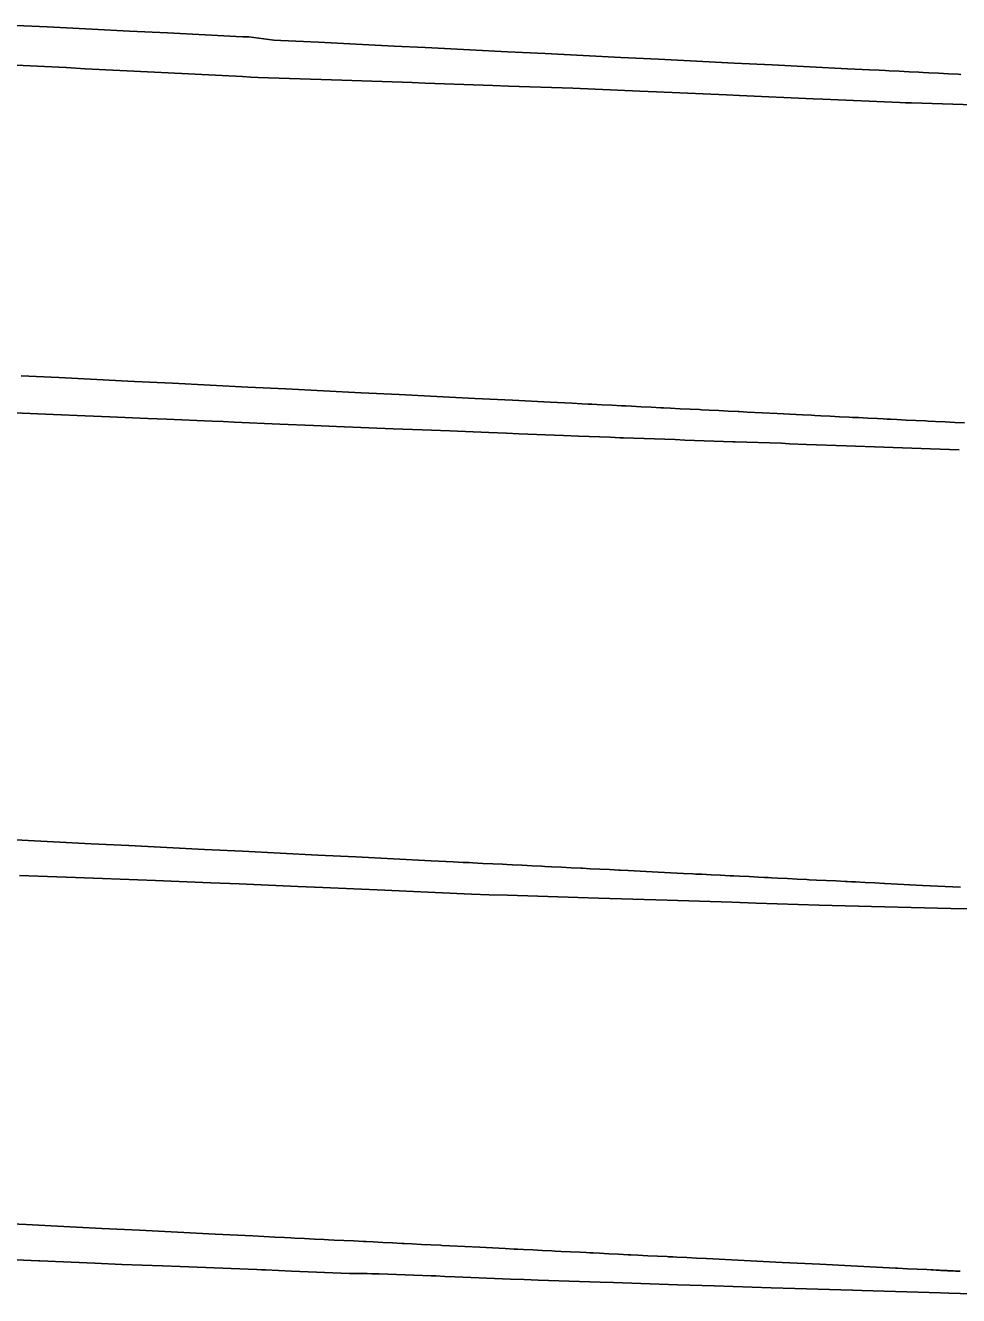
# Model space of a CAD drawing. Extents: x -70 to 701944, y -4 to 666871.
# Drawn here: x 696836 to 697082.9, y 666511.7 to 666847.5 of the extents above; entities that cross this region are included whole.
import ezdxf

# ---------------------------------------------------------------- set-up
doc = ezdxf.new("R2010")
doc.units = 0
for name, color, linetype in [('R_Fin Surface', 7, 'Continuous'), ('R_No Plot', 7, 'Continuous'), ('T_Notes', 7, 'Continuous')]:
    doc.layers.add(name, color=color, linetype=linetype)

msp = doc.modelspace()

# ---------------------------------------------------------------- linework, layer by layer
at = {"layer": 'R_Fin Surface'}
for points in [[(696833.54, 666847.51), (696841.73, 666847.1), (696843.54, 666847.01), (696853.54, 666846.51), (696863.54, 666846.01), (696873.54, 666845.51), (696883.54, 666845.01), (696891.73, 666844.6), (696893.54, 666844.51), (696895.07, 666844.45), (696901.73, 666843.65), (696903.54, 666843.56), (696913.54, 666843.06), (696923.54, 666842.56), (696933.54, 666842.06), (696941.73, 666841.65), (696943.54, 666841.56), (696953.54, 666841.06), (696963.54, 666840.56), (696973.54, 666840.06), (696983.54, 666839.56), (696993.54, 666839.06), (697003.54, 666838.56), (697013.54, 666838.06), (697023.54, 666837.56), (697033.54, 666837.06), (697043.54, 666836.56), (697053.54, 666836.06), (697059.3, 666835.78), (697061.93, 666835.64), (697063.54, 666835.56), (697064.56, 666835.51), (697067.18, 666835.38), (697069.8, 666835.25), (697072.41, 666835.12), (697073.54, 666835.06), (697075.02, 666834.99), (697077.62, 666834.86), (697080.22, 666834.73), (697082.8, 666834.6), (697083.54, 666834.56)], [(696834.87, 666754.88), (696844.87, 666754.38), (696854.87, 666753.88), (696863.06, 666753.47), (696864.87, 666753.38), (696874.87, 666752.88), (696884.87, 666752.38), (696894.87, 666751.88), (696904.87, 666751.38), (696914.87, 666750.88), (696924.87, 666750.38), (696934.87, 666749.88), (696944.87, 666749.38), (696954.87, 666748.88), (696964.87, 666748.38), (696974.87, 666747.88), (696980.62, 666747.59), (696983.25, 666747.46), (696984.87, 666747.38), (696985.88, 666747.33), (696988.5, 666747.2), (696991.12, 666747.07), (696993.73, 666746.94), (696994.87, 666746.88), (696996.34, 666746.81), (696998.94, 666746.68), (697001.54, 666746.55), (697004.12, 666746.42), (697004.87, 666746.38), (697006.7, 666746.29), (697009.27, 666746.16), (697011.84, 666746.03), (697014.39, 666745.91), (697014.87, 666745.88), (697016.93, 666745.78), (697019.46, 666745.65), (697021.98, 666745.53), (697024.48, 666745.4), (697024.87, 666745.38), (697026.98, 666745.28), (697034.87, 666744.88), (697041.57, 666744.55), (697044.02, 666744.42), (697044.87, 666744.38), (697046.47, 666744.3), (697048.94, 666744.18), (697051.43, 666744.05), (697053.92, 666743.93), (697054.87, 666743.88), (697056.42, 666743.8), (697058.94, 666743.68), (697061.46, 666743.55), (697063.06, 666743.47), (697063.99, 666743.43), (697064.87, 666743.38), (697066.53, 666743.3), (697069.08, 666743.17), (697071.63, 666743.04), (697074.19, 666742.92), (697074.87, 666742.88), (697076.76, 666742.79), (697079.33, 666742.66), (697081.9, 666742.53), (697084.48, 666742.4)], [(696833.39, 666632.13), (696843.39, 666631.63), (696853.39, 666631.13), (696863.39, 666630.63), (696873.39, 666630.13), (696883.39, 666629.63), (696893.39, 666629.13), (696903.39, 666628.63), (696913.39, 666628.13), (696923.39, 666627.63), (696933.39, 666627.13), (696943.39, 666626.63), (696949.15, 666626.34), (696951.78, 666626.21), (696953.39, 666626.13), (696954.41, 666626.08), (696957.03, 666625.95), (696959.65, 666625.82), (696962.26, 666625.69), (696963.39, 666625.63), (696964.87, 666625.56), (696967.47, 666625.43), (696970.07, 666625.3), (696972.65, 666625.17), (696973.39, 666625.13), (696975.23, 666625.04), (696977.8, 666624.91), (696980.36, 666624.78), (696982.92, 666624.66), (696983.39, 666624.63), (696985.46, 666624.53), (696987.99, 666624.4), (696990.5, 666624.28), (696993.01, 666624.15), (696993.39, 666624.13), (696995.5, 666624.03), (697003.39, 666623.63), (697010.1, 666623.3), (697012.55, 666623.17), (697013.39, 666623.13), (697015, 666623.05), (697017.47, 666622.93), (697019.95, 666622.8), (697022.45, 666622.68), (697023.39, 666622.63), (697024.95, 666622.55), (697027.46, 666622.43), (697029.99, 666622.3), (697031.58, 666622.22), (697032.52, 666622.18), (697033.39, 666622.13), (697035.06, 666622.05), (697037.61, 666621.92), (697040.16, 666621.79), (697042.72, 666621.67), (697043.39, 666621.63), (697045.28, 666621.54), (697047.85, 666621.41), (697050.43, 666621.28), (697053.01, 666621.15), (697053.39, 666621.13), (697054.54, 666621.07), (697055.59, 666621.02), (697058.17, 666620.89), (697060.75, 666620.76), (697063.34, 666620.63), (697063.39, 666620.63), (697073.39, 666620.13), (697083.39, 666619.63)], [(696826.19, 666530.93), (696836.19, 666530.43), (696846.19, 666529.93), (696856.19, 666529.43), (696866.19, 666528.93), (696876.19, 666528.43), (696886.19, 666527.93), (696896.19, 666527.43), (696901.94, 666527.14), (696904.57, 666527.01), (696906.19, 666526.93), (696907.2, 666526.88), (696909.82, 666526.75), (696912.44, 666526.61), (696915.05, 666526.48), (696916.19, 666526.43), (696917.66, 666526.35), (696920.26, 666526.22), (696922.86, 666526.09), (696925.45, 666525.96), (696926.19, 666525.93), (696928.02, 666525.83), (696930.6, 666525.71), (696933.16, 666525.58), (696935.71, 666525.45), (696936.19, 666525.43), (696938.25, 666525.32), (696940.78, 666525.2), (696943.3, 666525.07), (696945.8, 666524.95), (696946.19, 666524.93), (696948.3, 666524.82), (696956.19, 666524.43), (696962.89, 666524.09), (696965.34, 666523.97), (696966.19, 666523.93), (696967.8, 666523.85), (696970.27, 666523.72), (696972.75, 666523.6), (696975.24, 666523.47), (696976.19, 666523.43), (696977.74, 666523.35), (696980.26, 666523.22), (696982.78, 666523.1), (696984.38, 666523.02), (696985.31, 666522.97), (696986.19, 666522.93), (696987.85, 666522.84), (696990.4, 666522.72), (696992.95, 666522.59), (696995.51, 666522.46), (696996.19, 666522.43), (696998.08, 666522.33), (697000.65, 666522.2), (697003.22, 666522.08), (697005.8, 666521.95), (697006.19, 666521.93), (697007.34, 666521.87), (697008.38, 666521.82), (697010.96, 666521.69), (697013.54, 666521.56), (697016.13, 666521.43), (697016.19, 666521.43), (697026.19, 666520.93), (697036.19, 666520.43), (697046.19, 666519.93), (697056.19, 666519.43), (697066.19, 666518.93), (697066.86, 666518.89), (697069.4, 666518.77), (697071.94, 666518.64), (697074.47, 666518.51), (697075.64, 666518.45), (697076.19, 666518.43), (697077, 666518.39), (697077.84, 666518.34), (697077.84, 666518.34), (697078.2, 666518.33), (697078.56, 666518.31), (697078.9, 666518.29), (697079.23, 666518.28), (697079.53, 666518.26), (697079.54, 666518.26), (697079.83, 666518.25), (697080.08, 666518.23), (697080.31, 666518.22), (697080.49, 666518.21), (697081, 666518.19), (697081.54, 666518.16), (697082.06, 666518.14), (697082.12, 666518.13), (697082.73, 666518.1), (697083.37, 666518.07)]]:
    msp.add_lwpolyline(points, dxfattribs=at)
at = {"layer": 'R_No Plot'}
for points in [[(696829.68, 666837.2), (696846.75, 666836.35), (696851.76, 666836.06), (696870.17, 666835.14), (696873.74, 666834.94), (696893.45, 666833.97), (696895.63, 666833.85), (696897.54, 666833.76), (696917, 666833.13), (696919.69, 666833.02), (696938.33, 666832.41), (696941.76, 666832.26), (696959.63, 666831.66), (696963.78, 666831.48), (696980.88, 666830.91), (696998.55, 666830.13), (697002.95, 666829.96), (697021.53, 666829.14), (697024.97, 666829), (697044.45, 666828.13), (697046.95, 666828.04), (697067.34, 666827.12), (697068.89, 666827.06), (697070.48, 666827.01), (697092.34, 666826.34)], [(696833.14, 666745.06), (696843.38, 666744.62), (696843.38, 666744.62), (696851.82, 666744.28), (696858.35, 666744.01), (696868.35, 666743.59), (696873.32, 666743.39), (696885.4, 666742.86), (696888.28, 666742.74), (696891.21, 666742.61), (696903.28, 666742.09), (696912.18, 666741.72), (696918.3, 666741.46), (696926.83, 666741.11), (696933.3, 666740.85), (696940.94, 666740.55), (696948.28, 666740.27), (696948.28, 666740.27), (696958.6, 666739.86), (696963.31, 666739.66), (696963.32, 666739.66), (696966.56, 666739.54), (696978.34, 666739.08), (696978.34, 666739.08), (696982.31, 666738.93), (696982.31, 666738.93), (696990.73, 666738.6), (696993.32, 666738.5), (696993.32, 666738.5), (696994.24, 666738.48), (697007.88, 666737.98), (697007.88, 666737.98), (697007.88, 666737.98), (697010.44, 666737.87), (697023.22, 666737.41), (697023.22, 666737.4), (697023.82, 666737.41), (697036.09, 666737.02), (697038.17, 666736.88), (697038.17, 666736.88), (697042.7, 666736.72), (697053.13, 666736.38), (697053.13, 666736.38), (697063.12, 666736.02), (697068.1, 666735.84), (697068.1, 666735.84), (697075.48, 666735.59), (697083.09, 666735.32)], [(696834.46, 666622.72), (696849.27, 666622.23), (696856.34, 666621.92), (696870.45, 666621.45), (696885.02, 666620.81), (696892.58, 666620.51), (696908.06, 666619.83), (696914.67, 666619.57), (696931.07, 666618.84), (696936.72, 666618.61), (696954.02, 666617.84), (696958.73, 666617.65), (696963.53, 666617.49), (696982.25, 666616.92), (696987.6, 666616.74), (697005.79, 666616.18), (697022.92, 666615.66), (697029.35, 666615.44), (697046.05, 666614.92), (697052.93, 666614.69), (697080.87, 666614.02), (697085.31, 666613.94)], [(696825.22, 666521.43), (696839.57, 666520.85), (696839.76, 666520.84), (696854.33, 666520.22), (696861.53, 666519.87), (696872.25, 666519.5), (696876.96, 666519.31), (696897.24, 666518.51), (696898.49, 666518.47), (696899.5, 666518.43), (696906.41, 666518.15), (696921.7, 666517.52), (696922.58, 666517.49), (696926.4, 666517.46), (696927.61, 666517.42), (696929.59, 666517.38), (696943.31, 666516.88), (696944.62, 666516.84), (696947.01, 666516.71), (696949.59, 666516.62), (696964.34, 666515.99), (696967.93, 666515.87), (696971.69, 666515.75), (696988.09, 666515.2), (696991.6, 666515.08), (697008.56, 666514.51), (697011.81, 666514.4), (697018.2, 666514.2), (697033.34, 666513.73), (697039.56, 666513.53), (697054.84, 666513.05), (697054.94, 666513.05), (697057.32, 666512.97), (697078.12, 666512.35), (697080.35, 666512.27), (697101.31, 666511.65)]]:
    msp.add_lwpolyline(points, dxfattribs=at)
at = {"layer": 'T_Notes'}
for points in [[(697083.54, 666834.56), (697082.8, 666834.6), (697080.22, 666834.73), (697077.62, 666834.86), (697075.02, 666834.99), (697073.54, 666835.06), (697072.41, 666835.12), (697069.8, 666835.25), (697067.18, 666835.38), (697064.56, 666835.51), (697063.54, 666835.56), (697061.93, 666835.64), (697059.3, 666835.78), (697053.54, 666836.06), (697043.54, 666836.56), (697033.54, 666837.06), (697023.54, 666837.56), (697013.54, 666838.06), (697003.54, 666838.56), (696993.54, 666839.06), (696983.54, 666839.56), (696973.54, 666840.06), (696963.54, 666840.56), (696953.54, 666841.06), (696943.54, 666841.56), (696941.73, 666841.65), (696933.54, 666842.06), (696923.54, 666842.56), (696913.54, 666843.06), (696903.54, 666843.56), (696901.73, 666843.65), (696895.07, 666844.45), (696893.54, 666844.51), (696891.73, 666844.6), (696883.54, 666845.01), (696873.54, 666845.51), (696863.54, 666846.01), (696853.54, 666846.51), (696843.54, 666847.01), (696841.73, 666847.1), (696833.54, 666847.51)], [(696829.68, 666837.2), (696846.75, 666836.35), (696851.76, 666836.06), (696870.17, 666835.14), (696873.74, 666834.94), (696893.45, 666833.97), (696895.63, 666833.85), (696897.54, 666833.76), (696917, 666833.13), (696919.69, 666833.02), (696938.33, 666832.41), (696941.76, 666832.26), (696959.63, 666831.66), (696963.78, 666831.48), (696980.88, 666830.91), (696998.55, 666830.13), (697002.95, 666829.96), (697021.53, 666829.14), (697024.97, 666829), (697044.45, 666828.13), (697046.95, 666828.04), (697067.34, 666827.12), (697068.89, 666827.06), (697070.48, 666827.01), (697092.34, 666826.34)], [(697084.48, 666742.4), (697081.9, 666742.53), (697079.33, 666742.66), (697076.76, 666742.79), (697074.87, 666742.88), (697074.19, 666742.92), (697071.63, 666743.04), (697069.08, 666743.17), (697066.53, 666743.3), (697064.87, 666743.38), (697063.99, 666743.43), (697063.06, 666743.47), (697061.46, 666743.55), (697058.94, 666743.68), (697056.42, 666743.8), (697054.87, 666743.88), (697053.92, 666743.93), (697051.43, 666744.05), (697048.94, 666744.18), (697046.47, 666744.3), (697044.87, 666744.38), (697044.02, 666744.42), (697041.57, 666744.55), (697034.87, 666744.88), (697026.98, 666745.28), (697024.87, 666745.38), (697024.48, 666745.4), (697021.98, 666745.53), (697019.46, 666745.65), (697016.93, 666745.78), (697014.87, 666745.88), (697014.39, 666745.91), (697011.84, 666746.03), (697009.27, 666746.16), (697006.7, 666746.29), (697004.87, 666746.38), (697004.12, 666746.42), (697001.54, 666746.55), (696998.94, 666746.68), (696996.34, 666746.81), (696994.87, 666746.88), (696993.73, 666746.94), (696991.12, 666747.07), (696988.5, 666747.2), (696985.88, 666747.33), (696984.87, 666747.38), (696983.25, 666747.46), (696980.62, 666747.59), (696974.87, 666747.88), (696964.87, 666748.38), (696954.87, 666748.88), (696944.87, 666749.38), (696934.87, 666749.88), (696924.87, 666750.38), (696914.87, 666750.88), (696904.87, 666751.38), (696894.87, 666751.88), (696884.87, 666752.38), (696874.87, 666752.88), (696864.87, 666753.38), (696863.06, 666753.47), (696854.87, 666753.88), (696844.87, 666754.38), (696834.87, 666754.88)], [(696833.14, 666745.06), (696843.38, 666744.62), (696851.82, 666744.28), (696858.35, 666744.01), (696868.35, 666743.59), (696873.32, 666743.39), (696885.4, 666742.86), (696888.28, 666742.74), (696891.21, 666742.61), (696903.28, 666742.09), (696912.18, 666741.72), (696918.3, 666741.46), (696926.83, 666741.11), (696933.3, 666740.85), (696940.94, 666740.55), (696948.28, 666740.27), (696958.6, 666739.86), (696963.31, 666739.66), (696966.56, 666739.54), (696978.34, 666739.08), (696982.31, 666738.93), (696990.73, 666738.6), (696993.32, 666738.5), (696994.24, 666738.48), (697007.88, 666737.98), (697010.44, 666737.87), (697023.22, 666737.41), (697023.82, 666737.41), (697036.09, 666737.02), (697038.17, 666736.88), (697042.7, 666736.72), (697053.13, 666736.38), (697063.12, 666736.02), (697068.1, 666735.84), (697075.48, 666735.59), (697083.09, 666735.32)], [(697083.39, 666619.63), (697073.39, 666620.13), (697063.39, 666620.63), (697063.34, 666620.63), (697060.75, 666620.76), (697058.17, 666620.89), (697055.59, 666621.02), (697054.54, 666621.07), (697053.39, 666621.13), (697053.01, 666621.15), (697050.43, 666621.28), (697047.85, 666621.41), (697045.28, 666621.54), (697043.39, 666621.63), (697042.72, 666621.67), (697040.16, 666621.79), (697037.61, 666621.92), (697035.06, 666622.05), (697033.39, 666622.13), (697032.52, 666622.18), (697031.58, 666622.22), (697029.99, 666622.3), (697027.46, 666622.43), (697024.95, 666622.55), (697023.39, 666622.63), (697022.45, 666622.68), (697019.95, 666622.8), (697017.47, 666622.93), (697015, 666623.05), (697013.39, 666623.13), (697012.55, 666623.17), (697010.1, 666623.3), (697003.39, 666623.63), (696995.5, 666624.03), (696993.39, 666624.13), (696993.01, 666624.15), (696990.5, 666624.28), (696987.99, 666624.4), (696985.46, 666624.53), (696983.39, 666624.63), (696982.92, 666624.66), (696980.36, 666624.78), (696977.8, 666624.91), (696975.23, 666625.04), (696973.39, 666625.13), (696972.65, 666625.17), (696970.07, 666625.3), (696967.47, 666625.43), (696964.87, 666625.56), (696963.39, 666625.63), (696962.26, 666625.69), (696959.65, 666625.82), (696957.03, 666625.95), (696954.41, 666626.08), (696953.39, 666626.13), (696951.78, 666626.21), (696949.15, 666626.34), (696943.39, 666626.63), (696933.39, 666627.13), (696923.39, 666627.63), (696913.39, 666628.13), (696903.39, 666628.63), (696893.39, 666629.13), (696883.39, 666629.63), (696873.39, 666630.13), (696863.39, 666630.63), (696853.39, 666631.13), (696843.39, 666631.63), (696833.39, 666632.13)], [(696834.46, 666622.72), (696849.27, 666622.23), (696856.34, 666621.92), (696870.45, 666621.45), (696885.02, 666620.81), (696892.58, 666620.51), (696908.06, 666619.83), (696914.67, 666619.57), (696931.07, 666618.84), (696936.72, 666618.61), (696954.02, 666617.84), (696958.73, 666617.65), (696963.53, 666617.49), (696982.25, 666616.92), (696987.6, 666616.74), (697005.79, 666616.18), (697022.92, 666615.66), (697029.35, 666615.44), (697046.05, 666614.92), (697052.93, 666614.69), (697080.87, 666614.02), (697085.31, 666613.94)], [(697083.37, 666518.07), (697082.73, 666518.1), (697082.12, 666518.13), (697082.06, 666518.14), (697081.54, 666518.16), (697081, 666518.19), (697080.49, 666518.21), (697080.31, 666518.22), (697080.08, 666518.23), (697079.83, 666518.25), (697079.53, 666518.26), (697079.23, 666518.28), (697078.9, 666518.29), (697078.56, 666518.31), (697078.2, 666518.33), (697077.84, 666518.34), (697077, 666518.39), (697076.19, 666518.43), (697075.64, 666518.45), (697074.47, 666518.51), (697071.94, 666518.64), (697069.4, 666518.77), (697066.86, 666518.89), (697066.19, 666518.93), (697056.19, 666519.43), (697046.19, 666519.93), (697036.19, 666520.43), (697026.19, 666520.93), (697016.19, 666521.43), (697016.13, 666521.43), (697013.54, 666521.56), (697010.96, 666521.69), (697008.38, 666521.82), (697007.34, 666521.87), (697006.19, 666521.93), (697005.8, 666521.95), (697003.22, 666522.08), (697000.65, 666522.2), (696998.08, 666522.33), (696996.19, 666522.43), (696995.51, 666522.46), (696992.95, 666522.59), (696990.4, 666522.72), (696987.85, 666522.84), (696986.19, 666522.93), (696985.31, 666522.97), (696984.38, 666523.02), (696982.78, 666523.1), (696980.26, 666523.22), (696977.74, 666523.35), (696976.19, 666523.43), (696975.24, 666523.47), (696972.75, 666523.6), (696970.27, 666523.72), (696967.8, 666523.85), (696966.19, 666523.93), (696965.34, 666523.97), (696962.89, 666524.09), (696956.19, 666524.43), (696948.3, 666524.82), (696946.19, 666524.93), (696945.8, 666524.95), (696943.3, 666525.07), (696940.78, 666525.2), (696938.25, 666525.32), (696936.19, 666525.43), (696935.71, 666525.45), (696933.16, 666525.58), (696930.6, 666525.71), (696928.02, 666525.83), (696926.19, 666525.93), (696925.45, 666525.96), (696922.86, 666526.09), (696920.26, 666526.22), (696917.66, 666526.35), (696916.19, 666526.43), (696915.05, 666526.48), (696912.44, 666526.61), (696909.82, 666526.75), (696907.2, 666526.88), (696906.19, 666526.93), (696904.57, 666527.01), (696901.94, 666527.14), (696896.19, 666527.43), (696886.19, 666527.93), (696876.19, 666528.43), (696866.19, 666528.93), (696856.19, 666529.43), (696846.19, 666529.93), (696836.19, 666530.43), (696826.19, 666530.93)], [(696825.22, 666521.43), (696839.57, 666520.85), (696839.76, 666520.84), (696854.33, 666520.22), (696861.53, 666519.87), (696872.25, 666519.5), (696876.96, 666519.31), (696897.24, 666518.51), (696898.49, 666518.47), (696899.5, 666518.43), (696906.41, 666518.15), (696921.7, 666517.52), (696922.58, 666517.49), (696926.4, 666517.46), (696927.61, 666517.42), (696929.59, 666517.38), (696943.31, 666516.88), (696944.62, 666516.84), (696947.01, 666516.71), (696949.59, 666516.62), (696964.34, 666515.99), (696967.93, 666515.87), (696971.69, 666515.75), (696988.09, 666515.2), (696991.6, 666515.08), (697008.56, 666514.51), (697011.81, 666514.4), (697018.2, 666514.2), (697033.34, 666513.73), (697039.56, 666513.53), (697054.84, 666513.05), (697054.94, 666513.05), (697057.32, 666512.97), (697078.12, 666512.35), (697080.35, 666512.27), (697101.31, 666511.65)]]:
    msp.add_lwpolyline(points, dxfattribs=at)

doc.saveas('drawing.dxf')
